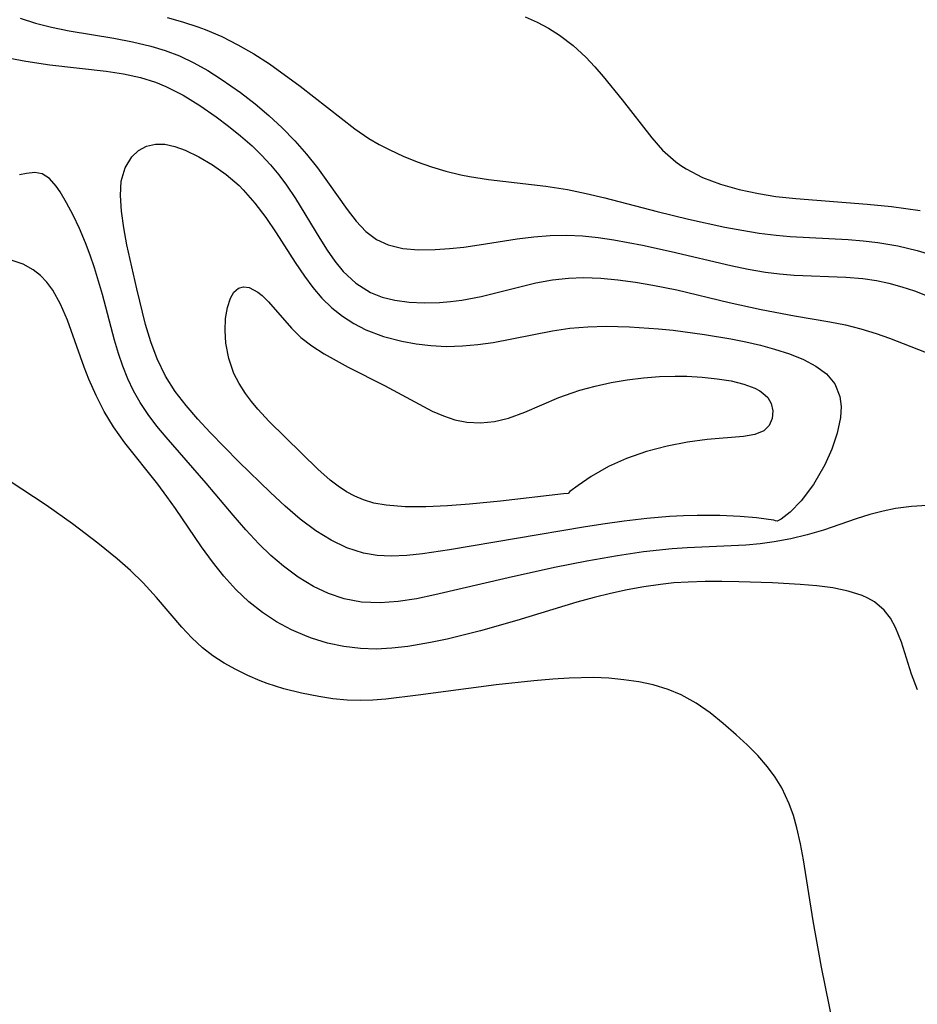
# Model space of a CAD drawing. Header units: metres. Extents: x 1073367 to 1082519, y 1569854 to 1574957.
# Tile 699 of 1056: x 1081556 to 1081642, y 1570294 to 1570389. Entities that reach past the tile are written whole.
import ezdxf

# ---------------------------------------------------------------- set-up
doc = ezdxf.new("R2010")
doc.units = ezdxf.units.M
doc.layers.add('CGG_CurvaNivelLidar_v1', color=253, linetype='Continuous', lineweight=30)

msp = doc.modelspace()

# ---------------------------------------------------------------- linework, layer by layer
at = {"layer": 'CGG_CurvaNivelLidar_v1'}
for p, q in [((1081555.6297, 1570388.9612, 78), (1081557.128, 1570388.4979, 78)), ((1081569.8124, 1570389.0454, 78.5), (1081571.3158, 1570388.6242, 78.5)), ((1081571.3158, 1570388.6242, 78.5), (1081572.7926, 1570388.1394, 78.5)), ((1081604.3689, 1570389.0932, 79), (1081605.5063, 1570388.587, 79)), ((1081605.5063, 1570388.587, 79), (1081606.6094, 1570388.0084, 79)), ((1081557.128, 1570388.4979, 78), (1081558.6508, 1570388.0992, 78)), ((1081558.6508, 1570388.0992, 78), (1081560.3544, 1570387.7418, 78)), ((1081560.3544, 1570387.7418, 78), (1081564.6684, 1570387.0322, 78)), ((1081572.7926, 1570388.1394, 78.5), (1081573.4752, 1570387.8864, 78.5)), ((1081573.4752, 1570387.8864, 78.5), (1081575.0863, 1570387.1965, 78.5)), ((1081606.6094, 1570388.0084, 79), (1081607.6673, 1570387.3475, 79)), ((1081564.6684, 1570387.0322, 78), (1081566.466, 1570386.7015, 78)), ((1081566.466, 1570386.7015, 78), (1081568.2357, 1570386.2848, 78)), ((1081575.0863, 1570387.1965, 78.5), (1081576.6517, 1570386.408, 78.5)), ((1081607.6673, 1570387.3475, 79), (1081608.9786, 1570386.3406, 79)), ((1081568.2357, 1570386.2848, 78), (1081569.6408, 1570385.8547, 78)), ((1081569.6408, 1570385.8547, 78), (1081571.0096, 1570385.3297, 78)), ((1081576.6517, 1570386.408, 78.5), (1081578.1738, 1570385.5383, 78.5)), ((1081608.9786, 1570386.3406, 79), (1081610.2018, 1570385.2038, 79)), ((1081552.6383, 1570385.4877, 77.5), (1081556.1917, 1570384.8294, 77.5)), ((1081556.1917, 1570384.8294, 77.5), (1081558.5044, 1570384.4836, 77.5)), ((1081571.0096, 1570385.3297, 78), (1081572.3935, 1570384.6746, 78)), ((1081578.1738, 1570385.5383, 78.5), (1081579.7097, 1570384.5573, 78.5)), ((1081610.2018, 1570385.2038, 79), (1081611.0616, 1570384.292, 79)), ((1081558.5044, 1570384.4836, 77.5), (1081563.9373, 1570383.8697, 77.5)), ((1081563.9373, 1570383.8697, 77.5), (1081565.6194, 1570383.6102, 77.5)), ((1081572.3935, 1570384.6746, 78), (1081573.7354, 1570383.9262, 78)), ((1081573.7354, 1570383.9262, 78), (1081575.0405, 1570383.1026, 78)), ((1081579.7097, 1570384.5573, 78.5), (1081582.6611, 1570382.4129, 78.5)), ((1081611.0616, 1570384.292, 79), (1081611.8914, 1570383.3418, 79)), ((1081565.6194, 1570383.6102, 77.5), (1081567.2627, 1570383.249, 77.5)), ((1081567.2627, 1570383.249, 77.5), (1081568.7064, 1570382.7943, 77.5)), ((1081575.0405, 1570383.1026, 78), (1081576.8982, 1570381.7895, 78)), ((1081611.8914, 1570383.3418, 79), (1081613.7262, 1570381.0887, 79)), ((1081568.7064, 1570382.7943, 77.5), (1081569.6882, 1570382.3913, 77.5)), ((1081569.6882, 1570382.3913, 77.5), (1081571.3586, 1570381.5381, 77.5)), ((1081582.6611, 1570382.4129, 78.5), (1081587.9183, 1570378.2968, 78.5)), ((1081571.3586, 1570381.5381, 77.5), (1081572.9707, 1570380.5464, 77.5)), ((1081576.8982, 1570381.7895, 78), (1081578.3011, 1570380.7048, 78)), ((1081613.7262, 1570381.0887, 79), (1081616.568, 1570377.4152, 79)), ((1081572.9707, 1570380.5464, 77.5), (1081574.5392, 1570379.4592, 77.5)), ((1081578.3011, 1570380.7048, 78), (1081579.6407, 1570379.5775, 78)), ((1081574.5392, 1570379.4592, 77.5), (1081575.7323, 1570378.5673, 77.5)), ((1081579.6407, 1570379.5775, 78), (1081580.9244, 1570378.3936, 78)), ((1081575.7323, 1570378.5673, 77.5), (1081576.8951, 1570377.6332, 77.5)), ((1081580.9244, 1570378.3936, 78), (1081582.1394, 1570377.1509, 78)), ((1081587.9183, 1570378.2968, 78.5), (1081589.2879, 1570377.3593, 78.5)), ((1081576.8951, 1570377.6332, 77.5), (1081578.0155, 1570376.6493, 77.5)), ((1081582.1394, 1570377.1509, 78), (1081583.2629, 1570375.8631, 78)), ((1081589.2879, 1570377.3593, 78.5), (1081590.2736, 1570376.7876, 78.5)), ((1081616.568, 1570377.4152, 79), (1081617.6042, 1570376.2537, 79)), ((1081566.4108, 1570375.6069, 77), (1081567.0625, 1570376.2133, 77)), ((1081567.0625, 1570376.2133, 77), (1081567.8309, 1570376.6295, 77)), ((1081567.8309, 1570376.6295, 77), (1081568.688, 1570376.8321, 77)), ((1081568.688, 1570376.8321, 77), (1081569.5952, 1570376.807, 77)), ((1081569.5952, 1570376.807, 77), (1081570.5517, 1570376.5945, 77)), ((1081570.5517, 1570376.5945, 77), (1081571.5467, 1570376.2365, 77)), ((1081571.5467, 1570376.2365, 77), (1081572.8722, 1570375.6088, 77)), ((1081578.0155, 1570376.6493, 77.5), (1081578.9275, 1570375.7642, 77.5)), ((1081590.2736, 1570376.7876, 78.5), (1081591.292, 1570376.2658, 78.5)), ((1081591.292, 1570376.2658, 78.5), (1081592.6007, 1570375.6645, 78.5)), ((1081617.6042, 1570376.2537, 79), (1081618.8807, 1570375.1075, 79)), ((1081565.7684, 1570374.5416, 77), (1081566.4108, 1570375.6069, 77)), ((1081572.8722, 1570375.6088, 77), (1081574.2076, 1570374.8235, 77)), ((1081578.9275, 1570375.7642, 77.5), (1081579.7919, 1570374.8334, 77.5)), ((1081583.2629, 1570375.8631, 78), (1081584.3139, 1570374.5361, 78)), ((1081592.6007, 1570375.6645, 78.5), (1081593.9428, 1570375.1177, 78.5)), ((1081565.4, 1570373.2483, 77), (1081565.7684, 1570374.5416, 77)), ((1081574.2076, 1570374.8235, 77), (1081575.5152, 1570373.8938, 77)), ((1081579.7919, 1570374.8334, 77.5), (1081580.5942, 1570373.8667, 77.5)), ((1081584.3139, 1570374.5361, 78), (1081585.2997, 1570373.1922, 78)), ((1081593.9428, 1570375.1177, 78.5), (1081595.3142, 1570374.6298, 78.5)), ((1081595.3142, 1570374.6298, 78.5), (1081596.7123, 1570374.2081, 78.5)), ((1081618.8807, 1570375.1075, 79), (1081619.366, 1570374.756, 79)), ((1081619.366, 1570374.756, 79), (1081619.8741, 1570374.4299, 79)), ((1081619.8741, 1570374.4299, 79), (1081621.4719, 1570373.6112, 79)), ((1081556.2405, 1570374.0024, 77.5), (1081555.5649, 1570373.8619, 77.5)), ((1081557.0574, 1570374.0846, 77.5), (1081556.2405, 1570374.0024, 77.5)), ((1081557.7715, 1570373.9604, 77.5), (1081557.0574, 1570374.0846, 77.5)), ((1081558.4736, 1570373.5008, 77.5), (1081557.7715, 1570373.9604, 77.5)), ((1081559.1197, 1570372.7554, 77.5), (1081558.4736, 1570373.5008, 77.5)), ((1081575.5152, 1570373.8938, 77), (1081576.7572, 1570372.8206, 77)), ((1081580.5942, 1570373.8667, 77.5), (1081581.3458, 1570372.8601, 77.5)), ((1081596.7123, 1570374.2081, 78.5), (1081598.1501, 1570373.8591, 78.5)), ((1081598.1501, 1570373.8591, 78.5), (1081599.0023, 1570373.6929, 78.5)), ((1081599.0023, 1570373.6929, 78.5), (1081600.8214, 1570373.4109, 78.5)), ((1081600.8214, 1570373.4109, 78.5), (1081606.3643, 1570372.7538, 78.5)), ((1081621.4719, 1570373.6112, 79), (1081623.187, 1570372.967, 79)), ((1081559.4895, 1570372.2166, 77.5), (1081559.1197, 1570372.7554, 77.5)), ((1081565.3086, 1570371.8528, 77), (1081565.4, 1570373.2483, 77)), ((1081576.7572, 1570372.8206, 77), (1081577.1693, 1570372.4103, 77)), ((1081577.1693, 1570372.4103, 77), (1081578.2945, 1570371.125, 77)), ((1081581.3458, 1570372.8601, 77.5), (1081582.2171, 1570371.5632, 77.5)), ((1081585.2997, 1570373.1922, 78), (1081587.1789, 1570370.5003, 78)), ((1081606.3643, 1570372.7538, 78.5), (1081608.4304, 1570372.4373, 78.5)), ((1081608.4304, 1570372.4373, 78.5), (1081610.2458, 1570372.0711, 78.5)), ((1081623.187, 1570372.967, 79), (1081624.9875, 1570372.4581, 79)), ((1081624.9875, 1570372.4581, 79), (1081626.8491, 1570372.0575, 79)), ((1081560.1198, 1570371.1679, 77.5), (1081559.4895, 1570372.2166, 77.5)), ((1081565.4085, 1570370.3423, 77), (1081565.3086, 1570371.8528, 77)), ((1081582.2171, 1570371.5632, 77.5), (1081584.5468, 1570367.7022, 77.5)), ((1081610.2458, 1570372.0711, 78.5), (1081612.0534, 1570371.6419, 78.5)), ((1081612.0534, 1570371.6419, 78.5), (1081617.0921, 1570370.3283, 78.5)), ((1081626.8491, 1570372.0575, 79), (1081628.5311, 1570371.783, 79)), ((1081628.5311, 1570371.783, 79), (1081630.4618, 1570371.5611, 79)), ((1081630.4618, 1570371.5611, 79), (1081637.3547, 1570371.0289, 79)), ((1081560.7465, 1570369.9818, 77.5), (1081560.1198, 1570371.1679, 77.5)), ((1081578.2945, 1570371.125, 77), (1081579.3398, 1570369.7289, 77)), ((1081587.1789, 1570370.5003, 78), (1081588.0481, 1570369.3758, 78)), ((1081637.3547, 1570371.0289, 79), (1081639.6817, 1570370.7972, 79)), ((1081639.6817, 1570370.7972, 79), (1081642.4714, 1570370.4279, 79)), ((1081561.3581, 1570368.6877, 77.5), (1081560.7465, 1570369.9818, 77.5)), ((1081565.6296, 1570368.7547, 77), (1081565.4085, 1570370.3423, 77)), ((1081579.3398, 1570369.7289, 77), (1081580.3314, 1570368.2644, 77)), ((1081617.0921, 1570370.3283, 78.5), (1081620.1181, 1570369.586, 78.5)), ((1081620.1181, 1570369.586, 78.5), (1081623.6273, 1570368.8219, 78.5)), ((1081561.9413, 1570367.3074, 77.5), (1081561.3581, 1570368.6877, 77.5)), ((1081565.9329, 1570367.1062, 77), (1081565.6296, 1570368.7547, 77)), ((1081588.0481, 1570369.3758, 78), (1081588.9756, 1570368.3926, 78)), ((1081623.6273, 1570368.8219, 78.5), (1081625.2695, 1570368.5103, 78.5)), ((1081580.3314, 1570368.2644, 77), (1081582.1672, 1570365.406, 77)), ((1081584.5468, 1570367.7022, 77.5), (1081585.2544, 1570366.5806, 77.5)), ((1081588.9756, 1570368.3926, 78), (1081590.0068, 1570367.6097, 78)), ((1081599.9269, 1570367.095, 78), (1081603.5988, 1570367.6858, 78)), ((1081603.5988, 1570367.6858, 78), (1081605.1849, 1570367.8869, 78)), ((1081605.1849, 1570367.8869, 78), (1081606.7791, 1570368.0157, 78)), ((1081606.7791, 1570368.0157, 78), (1081608.3773, 1570368.0476, 78)), ((1081608.3773, 1570368.0476, 78), (1081609.8842, 1570367.9722, 78)), ((1081609.8842, 1570367.9722, 78), (1081611.3916, 1570367.8114, 78)), ((1081611.3916, 1570367.8114, 78), (1081612.9, 1570367.5878, 78)), ((1081625.2695, 1570368.5103, 78.5), (1081626.9143, 1570368.2414, 78.5)), ((1081626.9143, 1570368.2414, 78.5), (1081628.5628, 1570368.031, 78.5)), ((1081628.5628, 1570368.031, 78.5), (1081629.9168, 1570367.9108, 78.5)), ((1081629.9168, 1570367.9108, 78.5), (1081635.5056, 1570367.6204, 78.5)), ((1081562.3918, 1570366.1165, 77.5), (1081561.9413, 1570367.3074, 77.5)), ((1081566.8836, 1570362.845, 77), (1081565.9329, 1570367.1062, 77)), ((1081590.0068, 1570367.6097, 78), (1081591.1332, 1570367.0921, 78)), ((1081591.1332, 1570367.0921, 78), (1081592.5521, 1570366.762, 78)), ((1081592.5521, 1570366.762, 78), (1081594.0798, 1570366.6392, 78)), ((1081595.6886, 1570366.6572, 78), (1081597.043, 1570366.7416, 78)), ((1081597.043, 1570366.7416, 78), (1081598.4249, 1570366.883, 78)), ((1081598.4249, 1570366.883, 78), (1081599.9269, 1570367.095, 78)), ((1081612.9, 1570367.5878, 78), (1081615.6716, 1570367.0669, 78)), ((1081615.6716, 1570367.0669, 78), (1081618.4426, 1570366.453, 78)), ((1081635.5056, 1570367.6204, 78.5), (1081636.9473, 1570367.5051, 78.5)), ((1081636.9473, 1570367.5051, 78.5), (1081638.3817, 1570367.3367, 78.5)), ((1081638.3817, 1570367.3367, 78.5), (1081640.2905, 1570367.0037, 78.5)), ((1081640.2905, 1570367.0037, 78.5), (1081642.178, 1570366.5525, 78.5)), ((1081562.813, 1570364.8878, 77.5), (1081562.3918, 1570366.1165, 77.5)), ((1081585.2544, 1570366.5806, 77.5), (1081585.998, 1570365.5194, 77.5)), ((1081594.0798, 1570366.6392, 78), (1081595.6886, 1570366.6572, 78)), ((1081618.4426, 1570366.453, 78), (1081624.1869, 1570365.0962, 78)), ((1081642.178, 1570366.5525, 78.5), (1081643.7689, 1570366.0834, 78.5)), ((1081555.9309, 1570365.2313, 78), (1081554.862, 1570365.6022, 78)), ((1081556.9041, 1570364.7031, 78), (1081555.9309, 1570365.2313, 78)), ((1081563.5792, 1570362.3, 77.5), (1081562.813, 1570364.8878, 77.5)), ((1081582.1672, 1570365.406, 77), (1081583.067, 1570364.0777, 77)), ((1081585.998, 1570365.5194, 77.5), (1081586.7986, 1570364.5435, 77.5)), ((1081624.1869, 1570365.0962, 78), (1081625.86, 1570364.7471, 78)), ((1081557.5918, 1570364.1588, 78), (1081556.9041, 1570364.7031, 78)), ((1081558.2077, 1570363.5124, 78), (1081557.5918, 1570364.1588, 78)), ((1081583.067, 1570364.0777, 77), (1081583.8836, 1570362.9892, 77)), ((1081586.7986, 1570364.5435, 77.5), (1081588.0309, 1570363.3926, 77.5)), ((1081606.9885, 1570363.7342, 77.5), (1081608.5219, 1570363.9034, 77.5)), ((1081608.5219, 1570363.9034, 77.5), (1081609.9765, 1570363.9478, 77.5)), ((1081609.9765, 1570363.9478, 77.5), (1081611.6397, 1570363.8883, 77.5)), ((1081611.6397, 1570363.8883, 77.5), (1081613.3108, 1570363.737, 77.5)), ((1081625.86, 1570364.7471, 78), (1081627.5342, 1570364.4608, 78)), ((1081627.5342, 1570364.4608, 78), (1081628.8904, 1570364.2935, 78)), ((1081628.8904, 1570364.2935, 78), (1081630.3126, 1570364.1849, 78)), ((1081630.3126, 1570364.1849, 78), (1081635.2959, 1570363.9834, 78)), ((1081635.2959, 1570363.9834, 78), (1081636.9379, 1570363.8429, 78)), ((1081636.9379, 1570363.8429, 78), (1081638.2588, 1570363.651, 78)), ((1081558.7936, 1570362.7196, 78), (1081558.2077, 1570363.5124, 78)), ((1081576.2642, 1570362.5317, 76.5), (1081576.6998, 1570362.9097, 76.5)), ((1081576.6998, 1570362.9097, 76.5), (1081577.1925, 1570363.0608, 76.5)), ((1081577.1925, 1570363.0608, 76.5), (1081577.7307, 1570363.0049, 76.5)), ((1081577.7307, 1570363.0049, 76.5), (1081578.5829, 1570362.5461, 76.5)), ((1081583.8836, 1570362.9892, 77), (1081584.7558, 1570361.9692, 77)), ((1081588.0309, 1570363.3926, 77.5), (1081589.4489, 1570362.5183, 77.5)), ((1081600.1119, 1570362.1267, 77.5), (1081605.3725, 1570363.4324, 77.5)), ((1081605.3725, 1570363.4324, 77.5), (1081606.9885, 1570363.7342, 77.5)), ((1081613.3108, 1570363.737, 77.5), (1081614.9861, 1570363.512, 77.5)), ((1081614.9861, 1570363.512, 77.5), (1081616.6628, 1570363.2272, 77.5)), ((1081616.6628, 1570363.2272, 77.5), (1081618.9759, 1570362.7564, 77.5)), ((1081638.2588, 1570363.651, 78), (1081639.426, 1570363.4058, 78)), ((1081639.426, 1570363.4058, 78), (1081640.6763, 1570363.0626, 78)), ((1081640.6763, 1570363.0626, 78), (1081641.9103, 1570362.6522, 78)), ((1081559.5411, 1570361.3853, 78), (1081558.7936, 1570362.7196, 78)), ((1081564.7471, 1570357.9023, 77.5), (1081563.5792, 1570362.3, 77.5)), ((1081567.7486, 1570359.4182, 77), (1081566.8836, 1570362.845, 77)), ((1081575.6297, 1570361.0702, 76.5), (1081575.9207, 1570361.9628, 76.5)), ((1081575.9207, 1570361.9628, 76.5), (1081576.2642, 1570362.5317, 76.5)), ((1081578.5829, 1570362.5461, 76.5), (1081578.979, 1570362.2168, 76.5)), ((1081578.979, 1570362.2168, 76.5), (1081579.5934, 1570361.6088, 76.5)), ((1081584.7558, 1570361.9692, 77), (1081585.6976, 1570361.0389, 77)), ((1081589.4489, 1570362.5183, 77.5), (1081590.577, 1570362.0717, 77.5)), ((1081590.577, 1570362.0717, 77.5), (1081591.7712, 1570361.7673, 77.5)), ((1081598.2481, 1570361.7753, 77.5), (1081600.1119, 1570362.1267, 77.5)), ((1081618.9759, 1570362.7564, 77.5), (1081624.0386, 1570361.5547, 77.5)), ((1081641.9103, 1570362.6522, 78), (1081647.3626, 1570360.5072, 78)), ((1081560.2128, 1570359.8382, 78), (1081559.5411, 1570361.3853, 78)), ((1081575.4629, 1570360.0121, 76.5), (1081575.6297, 1570361.0702, 76.5)), ((1081579.5934, 1570361.6088, 76.5), (1081581.8023, 1570359.069, 76.5)), ((1081585.6976, 1570361.0389, 77), (1081586.7253, 1570360.2146, 77)), ((1081591.7712, 1570361.7673, 77.5), (1081593.1673, 1570361.5747, 77.5)), ((1081593.1673, 1570361.5747, 77.5), (1081594.609, 1570361.5109, 77.5)), ((1081594.609, 1570361.5109, 77.5), (1081596.0812, 1570361.552, 77.5)), ((1081596.0812, 1570361.552, 77.5), (1081597.1622, 1570361.6388, 77.5)), ((1081597.1622, 1570361.6388, 77.5), (1081598.2481, 1570361.7753, 77.5)), ((1081624.0386, 1570361.5547, 77.5), (1081627.1136, 1570360.8684, 77.5)), ((1081586.7253, 1570360.2146, 77), (1081587.8279, 1570359.503, 77)), ((1081627.1136, 1570360.8684, 77.5), (1081630.3458, 1570360.2555, 77.5)), ((1081630.3458, 1570360.2555, 77.5), (1081633.7351, 1570359.6771, 77.5)), ((1081561.8298, 1570355.3188, 78), (1081560.2128, 1570359.8382, 78)), ((1081568.2586, 1570357.7444, 77), (1081567.7486, 1570359.4182, 77)), ((1081575.4116, 1570358.8485, 76.5), (1081575.4629, 1570360.0121, 76.5)), ((1081587.8279, 1570359.503, 77), (1081588.9961, 1570358.9058, 77)), ((1081608.6499, 1570359.0555, 77), (1081610.4111, 1570359.2099, 77)), ((1081610.4111, 1570359.2099, 77), (1081612.1841, 1570359.2577, 77)), ((1081612.1841, 1570359.2577, 77), (1081614.4303, 1570359.1972, 77)), ((1081614.4303, 1570359.1972, 77), (1081617.2286, 1570359.0076, 77)), ((1081633.7351, 1570359.6771, 77.5), (1081635.2728, 1570359.3732, 77.5)), ((1081635.2728, 1570359.3732, 77.5), (1081636.7486, 1570359.0007, 77.5)), ((1081575.487, 1570357.6156, 76.5), (1081575.4116, 1570358.8485, 76.5)), ((1081581.8023, 1570359.069, 76.5), (1081582.7203, 1570358.1775, 76.5)), ((1081582.7203, 1570358.1775, 76.5), (1081583.7892, 1570357.3554, 76.5)), ((1081588.9961, 1570358.9058, 77), (1081590.6965, 1570358.269, 77)), ((1081590.6965, 1570358.269, 77), (1081592.4747, 1570357.8085, 77)), ((1081601.2592, 1570357.6956, 77), (1081607.0089, 1570358.8069, 77)), ((1081607.0089, 1570358.8069, 77), (1081608.6499, 1570359.0555, 77)), ((1081617.2286, 1570359.0076, 77), (1081618.6279, 1570358.8683, 77)), ((1081618.6279, 1570358.8683, 77), (1081621.6538, 1570358.4602, 77)), ((1081621.6538, 1570358.4602, 77), (1081624.204, 1570358.027, 77)), ((1081636.7486, 1570359.0007, 77.5), (1081638.2031, 1570358.5507, 77.5)), ((1081638.2031, 1570358.5507, 77.5), (1081639.4943, 1570358.0876, 77.5)), ((1081565.1258, 1570356.6347, 77.5), (1081564.7471, 1570357.9023, 77.5)), ((1081568.8596, 1570356.1228, 77), (1081568.2586, 1570357.7444, 77)), ((1081575.7611, 1570356.151, 76.5), (1081575.487, 1570357.6156, 76.5)), ((1081583.7892, 1570357.3554, 76.5), (1081584.9693, 1570356.6019, 76.5)), ((1081592.4747, 1570357.8085, 77), (1081593.8567, 1570357.5561, 77)), ((1081593.8567, 1570357.5561, 77), (1081595.2606, 1570357.3886, 77)), ((1081595.2606, 1570357.3886, 77), (1081596.7778, 1570357.3125, 77)), ((1081596.7778, 1570357.3125, 77), (1081598.3052, 1570357.3461, 77)), ((1081598.3052, 1570357.3461, 77), (1081599.7815, 1570357.4818, 77)), ((1081599.7815, 1570357.4818, 77), (1081601.2592, 1570357.6956, 77)), ((1081624.204, 1570358.027, 77), (1081625.6419, 1570357.7418, 77)), ((1081625.6419, 1570357.7418, 77), (1081627.0519, 1570357.421, 77)), ((1081627.0519, 1570357.421, 77), (1081628.4227, 1570357.0566, 77)), ((1081639.4943, 1570358.0876, 77.5), (1081643.6108, 1570356.5062, 77.5)), ((1081565.5481, 1570355.3898, 77.5), (1081565.1258, 1570356.6347, 77.5)), ((1081584.9693, 1570356.6019, 76.5), (1081587.2723, 1570355.3194, 76.5)), ((1081628.4227, 1570357.0566, 77), (1081629.8638, 1570356.5924, 77)), ((1081629.8638, 1570356.5924, 77), (1081631.2131, 1570356.0362, 77)), ((1081562.2824, 1570354.1397, 78), (1081561.8298, 1570355.3188, 78)), ((1081566.0305, 1570354.1763, 77.5), (1081565.5481, 1570355.3898, 77.5)), ((1081569.6707, 1570354.4294, 77), (1081568.8596, 1570356.1228, 77)), ((1081576.2632, 1570354.7019, 76.5), (1081575.7611, 1570356.151, 76.5)), ((1081587.2723, 1570355.3194, 76.5), (1081590.7944, 1570353.5267, 76.5)), ((1081631.2131, 1570356.0362, 77), (1081632.3863, 1570355.395, 77)), ((1081632.3863, 1570355.395, 77), (1081633.4166, 1570354.6452, 77)), ((1081570.5988, 1570352.9616, 77), (1081569.6707, 1570354.4294, 77)), ((1081576.7636, 1570353.7245, 76.5), (1081576.2632, 1570354.7019, 76.5)), ((1081615.7636, 1570354.2806, 76.5), (1081617.329, 1570354.4026, 76.5)), ((1081617.329, 1570354.4026, 76.5), (1081618.8132, 1570354.4411, 76.5)), ((1081618.8132, 1570354.4411, 76.5), (1081619.9559, 1570354.4216, 76.5)), ((1081619.9559, 1570354.4216, 76.5), (1081621.4432, 1570354.3388, 76.5)), ((1081621.4432, 1570354.3388, 76.5), (1081622.8726, 1570354.1913, 76.5)), ((1081633.4166, 1570354.6452, 77), (1081634.2237, 1570353.6889, 77)), ((1081562.9726, 1570352.5588, 78), (1081562.2824, 1570354.1397, 78)), ((1081566.5814, 1570353.017, 77.5), (1081566.0305, 1570354.1763, 77.5)), ((1081577.3696, 1570352.7781, 76.5), (1081576.7636, 1570353.7245, 76.5)), ((1081590.7944, 1570353.5267, 76.5), (1081595.3834, 1570351.0744, 76.5)), ((1081609.6237, 1570353.0704, 76.5), (1081611.1177, 1570353.4767, 76.5)), ((1081611.1177, 1570353.4767, 76.5), (1081612.6466, 1570353.8134, 76.5)), ((1081612.6466, 1570353.8134, 76.5), (1081614.199, 1570354.0821, 76.5)), ((1081614.199, 1570354.0821, 76.5), (1081615.7636, 1570354.2806, 76.5)), ((1081622.8726, 1570354.1913, 76.5), (1081624.2179, 1570353.9724, 76.5)), ((1081624.2179, 1570353.9724, 76.5), (1081625.4455, 1570353.6707, 76.5)), ((1081625.4455, 1570353.6707, 76.5), (1081626.5125, 1570353.2696, 76.5)), ((1081634.2237, 1570353.6889, 77), (1081634.7115, 1570352.4817, 77)), ((1081563.7563, 1570351.0207, 78), (1081562.9726, 1570352.5588, 78)), ((1081567.2105, 1570351.903, 77.5), (1081566.5814, 1570353.017, 77.5)), ((1081571.642, 1570351.5989, 77), (1081570.5988, 1570352.9616, 77)), ((1081577.9437, 1570352.0056, 76.5), (1081577.3696, 1570352.7781, 76.5)), ((1081607.592, 1570352.3654, 76.5), (1081608.878, 1570352.8342, 76.5)), ((1081608.878, 1570352.8342, 76.5), (1081609.6237, 1570353.0704, 76.5)), ((1081626.5125, 1570353.2696, 76.5), (1081626.9827, 1570353.017, 76.5)), ((1081626.9827, 1570353.017, 76.5), (1081627.2857, 1570352.8104, 76.5)), ((1081627.2857, 1570352.8104, 76.5), (1081627.7533, 1570352.3635, 76.5)), ((1081634.7115, 1570352.4817, 77), (1081634.8306, 1570351.5021, 77)), ((1081567.9881, 1570350.7381, 77.5), (1081567.2105, 1570351.903, 77.5)), ((1081572.7762, 1570350.2862, 77), (1081571.642, 1570351.5989, 77)), ((1081578.5683, 1570351.2546, 76.5), (1081577.9437, 1570352.0056, 76.5)), ((1081604.3364, 1570350.9533, 76.5), (1081607.592, 1570352.3654, 76.5)), ((1081627.7533, 1570352.3635, 76.5), (1081628.079, 1570351.8148, 76.5)), ((1081628.079, 1570351.8148, 76.5), (1081628.2486, 1570351.0834, 76.5)), ((1081634.8306, 1570351.5021, 77), (1081634.7763, 1570350.4406, 77)), ((1081564.6417, 1570349.5418, 78), (1081563.7563, 1570351.0207, 78)), ((1081568.8383, 1570349.6163, 77.5), (1081567.9881, 1570350.7381, 77.5)), ((1081579.6739, 1570350.0754, 76.5), (1081578.5683, 1570351.2546, 76.5)), ((1081595.3834, 1570351.0744, 76.5), (1081596.477, 1570350.5975, 76.5)), ((1081596.477, 1570350.5975, 76.5), (1081597.5876, 1570350.2276, 76.5)), ((1081602.7351, 1570350.3692, 76.5), (1081604.3364, 1570350.9533, 76.5)), ((1081628.2486, 1570351.0834, 76.5), (1081628.1853, 1570350.3526, 76.5)), ((1081569.7108, 1570348.5539, 77.5), (1081568.8383, 1570349.6163, 77.5)), ((1081573.9672, 1570349.0022, 77), (1081572.7762, 1570350.2862, 77)), ((1081584.3462, 1570345.4778, 76.5), (1081579.6739, 1570350.0754, 76.5)), ((1081597.5876, 1570350.2276, 76.5), (1081598.7159, 1570349.9944, 76.5)), ((1081598.7159, 1570349.9944, 76.5), (1081600.0537, 1570349.9252, 76.5)), ((1081600.0537, 1570349.9252, 76.5), (1081601.3993, 1570350.0575, 76.5)), ((1081601.3993, 1570350.0575, 76.5), (1081602.7351, 1570350.3692, 76.5)), ((1081627.9008, 1570349.689, 76.5), (1081627.3939, 1570349.1644, 76.5)), ((1081628.1853, 1570350.3526, 76.5), (1081627.9008, 1570349.689, 76.5)), ((1081634.7763, 1570350.4406, 77), (1081634.4685, 1570348.9351, 77)), ((1081565.7308, 1570347.9999, 78), (1081564.6417, 1570349.5418, 78)), ((1081576.7291, 1570346.174, 77), (1081573.9672, 1570349.0022, 77)), ((1081626.5265, 1570348.7975, 76.5), (1081625.4107, 1570348.6289, 76.5)), ((1081627.3939, 1570349.1644, 76.5), (1081626.5265, 1570348.7975, 76.5)), ((1081634.4685, 1570348.9351, 77), (1081633.9422, 1570347.3938, 77)), ((1081568.9155, 1570344.0041, 78), (1081565.7308, 1570347.9999, 78)), ((1081573.5892, 1570344.1011, 77.5), (1081569.7108, 1570348.5539, 77.5)), ((1081618.0685, 1570347.6925, 76.5), (1081616.0515, 1570347.1531, 76.5)), ((1081620.0311, 1570348.0713, 76.5), (1081618.0685, 1570347.6925, 76.5)), ((1081621.9068, 1570348.3269, 76.5), (1081620.0311, 1570348.0713, 76.5)), ((1081625.4107, 1570348.6289, 76.5), (1081621.9068, 1570348.3269, 76.5)), ((1081616.0515, 1570347.1531, 76.5), (1081614.1343, 1570346.4804, 76.5)), ((1081633.9422, 1570347.3938, 77), (1081633.2512, 1570345.8786, 77)), ((1081579.7789, 1570343.2185, 77), (1081576.7291, 1570346.174, 77)), ((1081614.1343, 1570346.4804, 76.5), (1081612.4052, 1570345.7075, 76.5)), ((1081633.2512, 1570345.8786, 77), (1081632.1586, 1570344.0004, 77)), ((1081585.5452, 1570344.4092, 76.5), (1081584.3462, 1570345.4778, 76.5)), ((1081612.4052, 1570345.7075, 76.5), (1081610.7202, 1570344.7558, 76.5)), ((1081558.1522, 1570342.0041, 78.5), (1081554.5796, 1570344.3481, 78.5)), ((1081569.8009, 1570342.8328, 78), (1081568.9155, 1570344.0041, 78)), ((1081576.1776, 1570341.0211, 77.5), (1081573.5892, 1570344.1011, 77.5)), ((1081586.3214, 1570343.8129, 76.5), (1081585.5452, 1570344.4092, 76.5)), ((1081609.4552, 1570343.9036, 76.5), (1081608.68, 1570343.3122, 76.5)), ((1081610.7202, 1570344.7558, 76.5), (1081609.4552, 1570343.9036, 76.5)), ((1081632.1586, 1570344.0004, 77), (1081630.973, 1570342.4186, 77)), ((1081581.2077, 1570341.9003, 77), (1081579.7789, 1570343.2185, 77)), ((1081587.131, 1570343.2799, 76.5), (1081586.3214, 1570343.8129, 76.5)), ((1081587.9233, 1570342.8483, 76.5), (1081587.131, 1570343.2799, 76.5)), ((1081608.0687, 1570343.0941, 76.5), (1081601.9687, 1570342.3817, 76.5)), ((1081608.5, 1570343.1014, 76.5), (1081608.0687, 1570343.0941, 76.5)), ((1081608.68, 1570343.3122, 76.5), (1081608.5, 1570343.1014, 76.5)), ((1081560.6825, 1570340.2058, 78.5), (1081558.1522, 1570342.0041, 78.5)), ((1081570.6237, 1570341.6758, 78), (1081569.8009, 1570342.8328, 78)), ((1081588.7476, 1570342.4927, 76.5), (1081587.9233, 1570342.8483, 76.5)), ((1081589.7668, 1570342.1899, 76.5), (1081588.7476, 1570342.4927, 76.5)), ((1081590.9351, 1570341.9871, 76.5), (1081589.7668, 1570342.1899, 76.5)), ((1081592.7666, 1570341.8429, 76.5), (1081590.9351, 1570341.9871, 76.5)), ((1081598.99, 1570342.0813, 76.5), (1081596.8671, 1570341.9202, 76.5)), ((1081601.9687, 1570342.3817, 76.5), (1081598.99, 1570342.0813, 76.5)), ((1081630.973, 1570342.4186, 77), (1081629.9174, 1570341.3293, 77)), ((1081573.1502, 1570337.9589, 78), (1081570.6237, 1570341.6758, 78)), ((1081582.6681, 1570340.655, 77), (1081581.2077, 1570341.9003, 77)), ((1081594.7684, 1570341.8308, 76.5), (1081592.7666, 1570341.8429, 76.5)), ((1081596.8671, 1570341.9202, 76.5), (1081594.7684, 1570341.8308, 76.5)), ((1081629.9174, 1570341.3293, 77), (1081629.0538, 1570340.6537, 77)), ((1081637.5899, 1570341.0763, 77.5), (1081636.2989, 1570340.6659, 77.5)), ((1081638.8877, 1570341.4215, 77.5), (1081637.5899, 1570341.0763, 77.5)), ((1081640.0916, 1570341.6603, 77.5), (1081638.8877, 1570341.4215, 77.5)), ((1081641.6133, 1570341.8649, 77.5), (1081640.0916, 1570341.6603, 77.5)), ((1081643.1323, 1570341.9627, 77.5), (1081641.6133, 1570341.8649, 77.5)), ((1081563.1455, 1570338.3163, 78.5), (1081560.6825, 1570340.2058, 78.5)), ((1081577.4046, 1570339.6087, 77.5), (1081576.1776, 1570341.0211, 77.5)), ((1081584.174, 1570339.5227, 77), (1081582.6681, 1570340.655, 77)), ((1081611.8343, 1570340.1703, 77), (1081609.9964, 1570339.8815, 77)), ((1081613.9205, 1570340.4562, 77), (1081611.8343, 1570340.1703, 77)), ((1081616.096, 1570340.7017, 77), (1081613.9205, 1570340.4562, 77)), ((1081618.2926, 1570340.8849, 77), (1081616.096, 1570340.7017, 77)), ((1081619.6301, 1570340.9585, 77), (1081618.2926, 1570340.8849, 77)), ((1081620.9337, 1570340.9979, 77), (1081619.6301, 1570340.9585, 77)), ((1081623.1359, 1570340.984, 77), (1081620.9337, 1570340.9979, 77)), ((1081625.0885, 1570340.8914, 77), (1081623.1359, 1570340.984, 77)), ((1081626.6868, 1570340.7591, 77), (1081625.0885, 1570340.8914, 77)), ((1081627.8346, 1570340.6241, 77), (1081626.6868, 1570340.7591, 77)), ((1081628.3301, 1570340.5433, 77), (1081627.8346, 1570340.6241, 77)), ((1081628.5, 1570340.4867, 77), (1081628.3301, 1570340.5433, 77)), ((1081628.6698, 1570340.4587, 77), (1081628.5, 1570340.4867, 77)), ((1081629.0538, 1570340.6537, 77), (1081628.6698, 1570340.4587, 77)), ((1081636.2989, 1570340.6659, 77.5), (1081633.1233, 1570339.5821, 77.5)), ((1081578.6736, 1570338.2516, 77.5), (1081577.4046, 1570339.6087, 77.5)), ((1081585.6431, 1570338.6055, 77), (1081584.174, 1570339.5227, 77)), ((1081609.9964, 1570339.8815, 77), (1081597.0724, 1570337.6667, 77)), ((1081633.1233, 1570339.5821, 77.5), (1081631.5677, 1570339.1222, 77.5)), ((1081564.9941, 1570336.8089, 78.5), (1081563.1455, 1570338.3163, 78.5)), ((1081579.8295, 1570337.1314, 77.5), (1081578.6736, 1570338.2516, 77.5)), ((1081587.1682, 1570337.8677, 77), (1081585.6431, 1570338.6055, 77)), ((1081627.0139, 1570338.2635, 77.5), (1081625.6353, 1570338.1437, 77.5)), ((1081628.3809, 1570338.4386, 77.5), (1081627.0139, 1570338.2635, 77.5)), ((1081629.9858, 1570338.7364, 77.5), (1081628.3809, 1570338.4386, 77.5)), ((1081631.5677, 1570339.1222, 77.5), (1081629.9858, 1570338.7364, 77.5)), ((1081574.1941, 1570336.5252, 78), (1081573.1502, 1570337.9589, 78)), ((1081588.7532, 1570337.3578, 77), (1081587.1682, 1570337.8677, 77)), ((1081590.0789, 1570337.1434, 77), (1081588.7532, 1570337.3578, 77)), ((1081594.4491, 1570337.2921, 77), (1081592.9308, 1570337.1401, 77)), ((1081597.0724, 1570337.6667, 77), (1081594.4491, 1570337.2921, 77)), ((1081615.7753, 1570337.4792, 77.5), (1081613.2709, 1570337.1064, 77.5)), ((1081618.5343, 1570337.7785, 77.5), (1081615.7753, 1570337.4792, 77.5)), ((1081619.9896, 1570337.8757, 77.5), (1081618.5343, 1570337.7785, 77.5)), ((1081625.6353, 1570338.1437, 77.5), (1081619.9896, 1570337.8757, 77.5)), ((1081566.2849, 1570335.6726, 78.5), (1081564.9941, 1570336.8089, 78.5)), ((1081575.2918, 1570335.1474, 78), (1081574.1941, 1570336.5252, 78)), ((1081581.0359, 1570336.0927, 77.5), (1081579.8295, 1570337.1314, 77.5)), ((1081591.4399, 1570337.08, 77), (1081590.0789, 1570337.1434, 77)), ((1081592.9308, 1570337.1401, 77), (1081591.4399, 1570337.08, 77)), ((1081610.3027, 1570336.582, 77.5), (1081607.1873, 1570335.9698, 77.5)), ((1081613.2709, 1570337.1064, 77.5), (1081610.3027, 1570336.582, 77.5)), ((1081567.5087, 1570334.4863, 78.5), (1081566.2849, 1570335.6726, 78.5)), ((1081582.4553, 1570335.0494, 77.5), (1081581.0359, 1570336.0927, 77.5)), ((1081607.1873, 1570335.9698, 77.5), (1081602.7201, 1570334.9891, 77.5)), ((1081568.8072, 1570333.0723, 78.5), (1081567.5087, 1570334.4863, 78.5)), ((1081576.4555, 1570333.8471, 78), (1081575.2918, 1570335.1474, 78)), ((1081583.9419, 1570334.1523, 77.5), (1081582.4553, 1570335.0494, 77.5)), ((1081602.7201, 1570334.9891, 77.5), (1081595.6323, 1570333.3246, 77.5)), ((1081618.6984, 1570334.4856, 78), (1081617.4084, 1570334.3498, 78)), ((1081620.0646, 1570334.5775, 78), (1081618.6984, 1570334.4856, 78)), ((1081621.7044, 1570334.6305, 78), (1081620.0646, 1570334.5775, 78)), ((1081623.3433, 1570334.637, 78), (1081621.7044, 1570334.6305, 78)), ((1081624.9772, 1570334.6104, 78), (1081623.3433, 1570334.637, 78)), ((1081628.2099, 1570334.4967, 78), (1081624.9772, 1570334.6104, 78)), ((1081630.8749, 1570334.3526, 78), (1081628.2099, 1570334.4967, 78)), ((1081577.6906, 1570332.6638, 78), (1081576.4555, 1570333.8471, 78)), ((1081585.3936, 1570333.4658, 77.5), (1081583.9419, 1570334.1523, 77.5)), ((1081586.8971, 1570332.954, 77.5), (1081585.3936, 1570333.4658, 77.5)), ((1081612.5877, 1570333.4835, 78), (1081610.998, 1570333.0898, 78)), ((1081614.187, 1570333.8274, 78), (1081612.5877, 1570333.4835, 78)), ((1081615.7944, 1570334.1182, 78), (1081614.187, 1570333.8274, 78)), ((1081617.4084, 1570334.3498, 78), (1081615.7944, 1570334.1182, 78)), ((1081632.4955, 1570334.2109, 78), (1081630.8749, 1570334.3526, 78)), ((1081634.0499, 1570334.0043, 78), (1081632.4955, 1570334.2109, 78)), ((1081635.5134, 1570333.7055, 78), (1081634.0499, 1570334.0043, 78)), ((1081636.854, 1570333.2794, 78), (1081635.5134, 1570333.7055, 78)), ((1081571.2515, 1570330.2328, 78.5), (1081568.8072, 1570333.0723, 78.5)), ((1081579.0048, 1570331.6285, 78), (1081577.6906, 1570332.6638, 78)), ((1081588.5803, 1570332.6298, 77.5), (1081586.8971, 1570332.954, 77.5)), ((1081590.3824, 1570332.5558, 77.5), (1081588.5803, 1570332.6298, 77.5)), ((1081592.1129, 1570332.6892, 77.5), (1081590.3824, 1570332.5558, 77.5)), ((1081593.864, 1570332.962, 77.5), (1081592.1129, 1570332.6892, 77.5)), ((1081595.6323, 1570333.3246, 77.5), (1081593.864, 1570332.962, 77.5)), ((1081609.3435, 1570332.6308, 78), (1081603.5446, 1570330.87, 78)), ((1081610.998, 1570333.0898, 78), (1081609.3435, 1570332.6308, 78)), ((1081637.4257, 1570333.0243, 78), (1081636.854, 1570333.2794, 78)), ((1081638.0505, 1570332.6608, 78), (1081637.4257, 1570333.0243, 78)), ((1081638.9854, 1570331.8616, 78), (1081638.0505, 1570332.6608, 78)), ((1081580.3768, 1570330.7395, 78), (1081579.0048, 1570331.6285, 78)), ((1081639.5901, 1570331.0768, 78), (1081638.9854, 1570331.8616, 78)), ((1081581.817, 1570329.9687, 78), (1081580.3768, 1570330.7395, 78)), ((1081603.5446, 1570330.87, 78), (1081600.0557, 1570329.8656, 78)), ((1081640.0853, 1570330.186, 78), (1081639.5901, 1570331.0768, 78)), ((1081572.2104, 1570329.1975, 78.5), (1081571.2515, 1570330.2328, 78.5)), ((1081583.3136, 1570329.3182, 78), (1081581.817, 1570329.9687, 78)), ((1081600.0557, 1570329.8656, 78), (1081596.8241, 1570329.0664, 78)), ((1081640.6518, 1570328.7751, 78), (1081640.0853, 1570330.186, 78)), ((1081573.2297, 1570328.2425, 78.5), (1081572.2104, 1570329.1975, 78.5)), ((1081583.7483, 1570329.1565, 78), (1081583.3136, 1570329.3182, 78)), ((1081585.2901, 1570328.6799, 78), (1081583.7483, 1570329.1565, 78)), ((1081595.236, 1570328.7305, 78), (1081593.0375, 1570328.3619, 78)), ((1081596.8241, 1570329.0664, 78), (1081595.236, 1570328.7305, 78)), ((1081641.6336, 1570325.6801, 78), (1081640.6518, 1570328.7751, 78)), ((1081574.2394, 1570327.4619, 78.5), (1081573.2297, 1570328.2425, 78.5)), ((1081586.8684, 1570328.3407, 78), (1081585.2901, 1570328.6799, 78)), ((1081588.4747, 1570328.1496, 78), (1081586.8684, 1570328.3407, 78)), ((1081589.9839, 1570328.1134, 78), (1081588.4747, 1570328.1496, 78)), ((1081591.5064, 1570328.192, 78), (1081589.9839, 1570328.1134, 78)), ((1081593.0375, 1570328.3619, 78), (1081591.5064, 1570328.192, 78)), ((1081575.3148, 1570326.7618, 78.5), (1081574.2394, 1570327.4619, 78.5)), ((1081576.4419, 1570326.1274, 78.5), (1081575.3148, 1570326.7618, 78.5)), ((1081577.5951, 1570325.5567, 78.5), (1081576.4419, 1570326.1274, 78.5)), ((1081578.7841, 1570325.0459, 78.5), (1081577.5951, 1570325.5567, 78.5)), ((1081579.4539, 1570324.7934, 78.5), (1081578.7841, 1570325.0459, 78.5)), ((1081605.1971, 1570325.0524, 78.5), (1081601.5511, 1570324.6678, 78.5)), ((1081607.0131, 1570325.2045, 78.5), (1081605.1971, 1570325.0524, 78.5)), ((1081608.6101, 1570325.3074, 78.5), (1081607.0131, 1570325.2045, 78.5)), ((1081610.9342, 1570325.3552, 78.5), (1081608.6101, 1570325.3074, 78.5)), ((1081612.4202, 1570325.2939, 78.5), (1081610.9342, 1570325.3552, 78.5)), ((1081613.8849, 1570325.1563, 78.5), (1081612.4202, 1570325.2939, 78.5)), ((1081615.3207, 1570324.9417, 78.5), (1081613.8849, 1570325.1563, 78.5)), ((1081616.7186, 1570324.6451, 78.5), (1081615.3207, 1570324.9417, 78.5)), ((1081642.1889, 1570324.1733, 78), (1081641.6336, 1570325.6801, 78)), ((1081581.0919, 1570324.2751, 78.5), (1081579.4539, 1570324.7934, 78.5)), ((1081582.7678, 1570323.8586, 78.5), (1081581.0919, 1570324.2751, 78.5)), ((1081601.5511, 1570324.6678, 78.5), (1081594.0445, 1570323.6479, 78.5)), ((1081618.1566, 1570324.2177, 78.5), (1081616.7186, 1570324.6451, 78.5)), ((1081619.4097, 1570323.6892, 78.5), (1081618.1566, 1570324.2177, 78.5)), ((1081584.466, 1570323.5253, 78.5), (1081582.7678, 1570323.8586, 78.5)), ((1081585.8166, 1570323.3177, 78.5), (1081584.466, 1570323.5253, 78.5)), ((1081587.1757, 1570323.1801, 78.5), (1081585.8166, 1570323.3177, 78.5)), ((1081588.4552, 1570323.135, 78.5), (1081587.1757, 1570323.1801, 78.5)), ((1081589.6619, 1570323.1671, 78.5), (1081588.4552, 1570323.135, 78.5)), ((1081590.9128, 1570323.266, 78.5), (1081589.6619, 1570323.1671, 78.5)), ((1081594.0445, 1570323.6479, 78.5), (1081590.9128, 1570323.266, 78.5)), ((1081620.8562, 1570322.8767, 78.5), (1081619.4097, 1570323.6892, 78.5)), ((1081622.1886, 1570321.9469, 78.5), (1081620.8562, 1570322.8767, 78.5)), ((1081623.4669, 1570320.9224, 78.5), (1081622.1886, 1570321.9469, 78.5)), ((1081624.7074, 1570319.8415, 78.5), (1081623.4669, 1570320.9224, 78.5)), ((1081625.7758, 1570318.8594, 78.5), (1081624.7074, 1570319.8415, 78.5)), ((1081626.7976, 1570317.839, 78.5), (1081625.7758, 1570318.8594, 78.5)), ((1081627.7435, 1570316.7576, 78.5), (1081626.7976, 1570317.839, 78.5)), ((1081628.4705, 1570315.7664, 78.5), (1081627.7435, 1570316.7576, 78.5)), ((1081629.1094, 1570314.7139, 78.5), (1081628.4705, 1570315.7664, 78.5)), ((1081629.8236, 1570313.1936, 78.5), (1081629.1094, 1570314.7139, 78.5)), ((1081630.2328, 1570312.0499, 78.5), (1081629.8236, 1570313.1936, 78.5)), ((1081630.5703, 1570310.8697, 78.5), (1081630.2328, 1570312.0499, 78.5)), ((1081630.9166, 1570309.3341, 78.5), (1081630.5703, 1570310.8697, 78.5)), ((1081631.2027, 1570307.7657, 78.5), (1081630.9166, 1570309.3341, 78.5)), ((1081632.1503, 1570301.8939, 78.5), (1081631.2027, 1570307.7657, 78.5)), ((1081632.935, 1570297.406, 78.5), (1081632.1503, 1570301.8939, 78.5)), ((1081634.0972, 1570291.7425, 78.5), (1081632.935, 1570297.406, 78.5))]:
    msp.add_line(p, q, dxfattribs=at)

doc.saveas('drawing.dxf')
